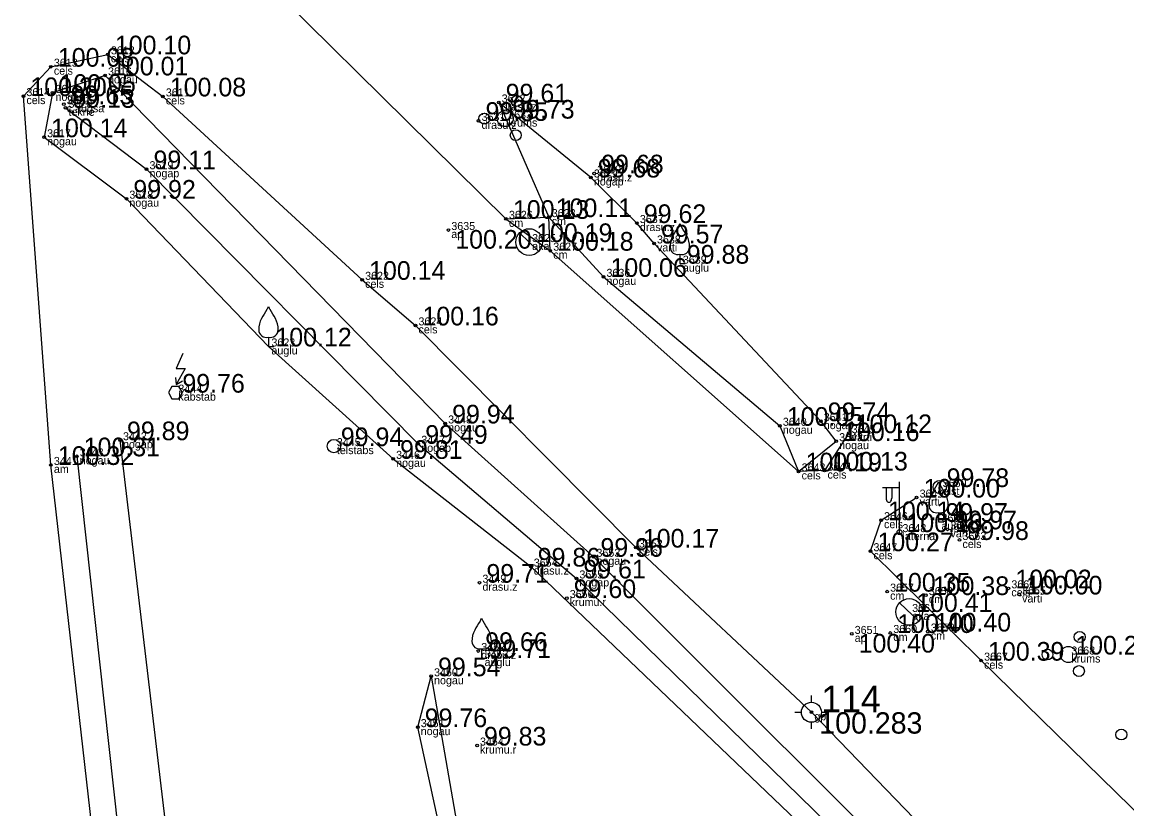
# Model space of a CAD drawing. Extents: x 614911 to 615803, y 262110 to 264311.
# Drawn here: x 615619.16 to 615660.6, y 264068.64 to 264098.15 of the extents above; entities that cross this region are included whole.
import ezdxf

# ---------------------------------------------------------------- set-up
doc = ezdxf.new("R2010")
doc.units = 0
for name, color, linetype in [('Level 1', 7, 'Continuous'), ('Level 12', 7, 'Continuous'), ('Level 18', 7, 'Continuous'), ('Level 19', 7, 'Continuous'), ('Level 31', 7, 'Continuous'), ('Level 37', 7, 'Continuous'), ('Level 44', 7, 'Continuous'), ('Level 49', 7, 'Continuous'), ('Level 53', 7, 'Continuous'), ('Level 54', 7, 'Continuous'), ('Level 57', 7, 'Continuous'), ('Level 58', 7, 'Continuous')]:
    doc.layers.add(name, color=color, linetype=linetype)

msp = doc.modelspace()

# ---------------------------------------------------------------- linework, layer by layer
at = {"layer": 'Level 1'}
for p, q in [((615643.832, 264089.441), (615643.832, 264089.089)), ((615643.832, 264089.089), (615644.032, 264089.089)), ((615628.403, 264086.337), (615628.403, 264085.985)), ((615628.403, 264085.985), (615628.603, 264085.985)), ((615653.531, 264079.76), (615653.531, 264079.408)), ((615653.531, 264079.408), (615653.731, 264079.408)), ((615636.397, 264074.651), (615636.397, 264074.299)), ((615636.397, 264074.299), (615636.597, 264074.299))]:
    msp.add_line(p, q, dxfattribs=at)
for centre, radius in [((615637.709, 264095.188), 0.207), ((615636.498, 264094.528), 0.204), ((615637.282, 264094.528), 0.301), ((615637.677, 264093.908), 0.205), ((615658.827, 264075.092), 0.207), ((615658.4, 264074.432), 0.301), ((615657.616, 264074.432), 0.204), ((615658.795, 264073.812), 0.205), ((615660.386, 264071.431), 0.204)]:
    msp.add_circle(centre, radius, dxfattribs=at)
for centre, radius, start, end in [((615656.457, 264082.693), 14.88, 148.4844, 149.9901), ((615643.415, 264090.727), 0.439, 324.3837, 341.712), ((615644.249, 264090.727), 0.439, 198.288, 215.6163), ((615631.207, 264082.693), 14.88, 30.0099, 31.5156), ((615644.356, 264089.714), 0.89, 151.757, 179.9138), ((615643.308, 264089.714), 0.89, 0.0862, 28.243), ((615643.756, 264089.72), 0.29, 181.0782, 285.2823), ((615643.908, 264089.72), 0.29, 254.7177, 358.9218), ((615641.028, 264079.589), 14.88, 148.4844, 149.9901), ((615627.986, 264087.623), 0.439, 324.3837, 341.712), ((615628.82, 264087.623), 0.439, 198.288, 215.6163), ((615615.778, 264079.589), 14.88, 30.0099, 31.5156), ((615628.927, 264086.61), 0.89, 151.757, 179.9138), ((615627.879, 264086.61), 0.89, 0.0862, 28.243), ((615628.327, 264086.616), 0.29, 181.0782, 285.2823), ((615628.479, 264086.616), 0.29, 254.7177, 358.9218), ((615666.156, 264073.012), 14.88, 148.4844, 149.9901), ((615653.114, 264081.046), 0.439, 324.3837, 341.712), ((615653.948, 264081.046), 0.439, 198.288, 215.6163), ((615640.906, 264073.012), 14.88, 30.0099, 31.5156), ((615654.055, 264080.033), 0.89, 151.757, 179.9138), ((615653.007, 264080.033), 0.89, 0.0862, 28.243), ((615653.455, 264080.039), 0.29, 181.0782, 285.2823), ((615653.607, 264080.039), 0.29, 254.7177, 358.9218), ((615649.022, 264067.903), 14.88, 148.4844, 149.9901), ((615635.98, 264075.937), 0.439, 324.3837, 341.712), ((615636.814, 264075.937), 0.439, 198.288, 215.6163), ((615623.772, 264067.903), 14.88, 30.0099, 31.5156), ((615636.921, 264074.924), 0.89, 151.757, 179.9138), ((615635.873, 264074.924), 0.89, 0.0862, 28.243), ((615636.321, 264074.93), 0.29, 181.0782, 285.2823), ((615636.473, 264074.93), 0.29, 254.7177, 358.9218)]:
    msp.add_arc(centre, radius, start, end, dxfattribs=at)
at = {"layer": 'Level 12'}
for p, q in [((615637.822, 264090.247), (615638.54, 264089.551)), ((615624.938, 264084.553), (615625.179, 264084.692)), ((615652.072, 264076.376), (615652.79, 264075.68))]:
    msp.add_line(p, q, dxfattribs=at)
for points in [[(615625.187, 264085.715), (615624.938, 264085.152), (615625.274, 264085.152), (615624.938, 264084.553)], [(615624.916, 264084.823), (615624.938, 264084.553)]]:
    msp.add_lwpolyline(points, dxfattribs=at)
msp.add_lwpolyline([(615624.782, 264084.023), (615625.048, 264084.023), (615625.181, 264084.253), (615625.048, 264084.484), (615624.782, 264084.484), (615624.649, 264084.253)], close=True, dxfattribs=at)
for centre in [(615638.181, 264089.899), (615652.431, 264076.028)]:
    msp.add_circle(centre, 0.5, dxfattribs=at)
at = {"layer": 'Level 18'}
msp.add_circle((615653.576, 264080.713), 0.25, dxfattribs=at)
at = {"layer": 'Level 19'}
for p, q in [((615648.763, 264072.642), (615648.763, 264072.892)), ((615648.138, 264072.267), (615648.388, 264072.267)), ((615649.138, 264072.267), (615649.388, 264072.267)), ((615648.763, 264071.642), (615648.763, 264071.892))]:
    msp.add_line(p, q, dxfattribs=at)
for radius in [0.375, 0.05]:
    msp.add_circle((615648.763, 264072.267), radius, dxfattribs=at)
at = {"layer": 'Level 31'}
msp.add_line((615640.494, 264092.321), (615637.038, 264095.134), dxfattribs=at)
msp.add_lwpolyline([(615622.276, 264096.149), (615620.306, 264095.492), (615619.992, 264093.829), (615623.077, 264091.526), (615628.403, 264085.985), (615633.079, 264081.77), (615638.24, 264077.73), (615652.762, 264063.841), (615653.996, 264062.544), (615654.864, 264062.801), (615654.923, 264063.787), (615640.592, 264078.098), (615635.032, 264083.097)], close=True, dxfattribs=at)
for points in [[(615637.038, 264095.134), (615638.915, 264090.835), (615640.968, 264088.595), (615647.582, 264083.01), (615648.286, 264081.299), (615649.694, 264082.433)], [(615620.792, 264094.933), (615623.833, 264092.63), (615634.023, 264082.334), (615639.953, 264077.285), (615653.571, 264063.99)], [(615649.694, 264082.433), (615649.117, 264083.184), (615642.862, 264089.847), (615642.22, 264090.612), (615640.494, 264092.321)], [(615627.407, 264029.276), (615628.03, 264031.969), (615626.252, 264047.596), (615625.498, 264060.129), (615622.838, 264082.468)], [(615621.215, 264081.865), (615623.62, 264060.098), (615624.849, 264047.316), (615627.407, 264029.276)], [(615644.392, 263989.414), (615643.34, 263990.099), (615643.118, 263994.158), (615641.428, 264009.987), (615641.041, 264018.626), (615641.061, 264020.005), (615640.305, 264030.753), (615637.746, 264048.925), (615635.464, 264064.977), (615634.003, 264071.709), (615634.502, 264073.617)], [(615634.502, 264073.617), (615635.999, 264064.995), (615638.458, 264048.645), (615641.004, 264030.71), (615642.1, 264018.821), (615642.898, 264009.911), (615644.133, 263994.406), (615644.364, 263990.22)]]:
    msp.add_lwpolyline(points, dxfattribs=at)
at = {"layer": 'Level 37'}
for q in [(615638.915, 264090.835), (615638.972, 264089.576)]:
    msp.add_line((615637.311, 264090.77), q, dxfattribs=at)
for points in [[(615637.311, 264090.77), (615625.22, 264102.705), (615626.635, 264104.756)], [(615679.97, 263896.398), (615656.772, 263909.292), (615645.962, 263915.344), (615640.907, 263918.389), (615638.105, 263921.472), (615635.532, 263926.063), (615633.264, 263930.679), (615632.042, 263938.695), (615631.566, 263946.615), (615629.518, 263979.123), (615626.081, 264030.1), (615620.246, 264081.541), (615619.215, 264095.372), (615620.245, 264096.475), (615622.383, 264096.938), (615624.444, 264095.361), (615631.917, 264088.483), (615633.918, 264086.774), (615642.182, 264078.442), (615648.763, 264072.267), (615656.466, 264064.293), (615658.546, 264062.514)], [(615650.163, 264082.734), (615649.257, 264081.33), (615648.286, 264081.299), (615638.972, 264089.576), (615638.915, 264090.835)], [(615672.934, 264057.904), (615662.431, 264067.076), (615655.128, 264074.202), (615650.98, 264078.306), (615651.376, 264079.47), (615652.711, 264080.317)]]:
    msp.add_lwpolyline(points, dxfattribs=at)
at = {"layer": 'Level 44'}
for p, q in [((615652.067, 264080.685), (615651.432, 264080.685)), ((615651.567, 264080.685), (615651.567, 264080.293)), ((615651.777, 264080.685), (615651.777, 264080.293)), ((615652.067, 264079.022), (615652.067, 264080.905))]:
    msp.add_line(p, q, dxfattribs=at)
msp.add_circle((615652.067, 264079.022), 0.09, dxfattribs=at)
msp.add_ellipse((615651.672, 264080.293), major_axis=(0, 0.151), ratio=0.695971, start_param=1.570796, end_param=4.712389, dxfattribs=at)
at = {"layer": 'Level 49'}
msp.add_circle((615630.857, 264082.247), 0.25, dxfattribs=at)
at = {"layer": 'Level 57'}
for centre in [(615622.383, 264096.938), (615620.245, 264096.475), (615622.276, 264096.149), (615620.306, 264095.492), (615619.215, 264095.372), (615620.728, 264095.067), (615624.444, 264095.361), (615637.038, 264095.134), (615620.792, 264094.933), (615636.284, 264094.443), (615619.992, 264093.829), (615623.833, 264092.63), (615640.494, 264092.321), (615640.621, 264092.474), (615623.077, 264091.526), (615638.915, 264090.835), (615637.311, 264090.77), (615642.22, 264090.612), (615635.149, 264090.351), (615642.862, 264089.847), (615638.972, 264089.576), (615631.917, 264088.483), (615640.968, 264088.595), (615633.918, 264086.774), (615635.032, 264083.097), (615647.582, 264083.01), (615649.117, 264083.184), (615650.163, 264082.734), (615622.838, 264082.468), (615634.023, 264082.334), (615649.694, 264082.433), (615621.215, 264081.865), (615633.079, 264081.77), (615620.246, 264081.541), (615648.286, 264081.299), (615649.257, 264081.33), (615652.711, 264080.317), (615651.376, 264079.47), (615653.868, 264079.126), (615642.182, 264078.442), (615654.317, 264078.728), (615640.592, 264078.098), (615650.98, 264078.306), (615638.24, 264077.73), (615639.953, 264077.285), (615636.317, 264077.125), (615651.604, 264076.79), (615656.151, 264076.914), (615639.59, 264076.549), (615653.056, 264076.662), (615656.553, 264076.684), (615650.275, 264075.205), (615651.723, 264075.241), (615653.132, 264075.294), (615636.272, 264074.564), (615655.128, 264074.202), (615634.502, 264073.617), (615634.003, 264071.709), (615636.224, 264071.019)]:
    msp.add_circle(centre, 0.05, dxfattribs=at)
at = {"layer": 'Level 58'}
for centre in [(615622.383, 264096.938), (615620.245, 264096.475), (615622.276, 264096.149), (615620.306, 264095.492), (615619.215, 264095.372), (615620.728, 264095.067), (615624.444, 264095.361), (615637.038, 264095.134), (615620.792, 264094.933), (615636.284, 264094.443), (615619.992, 264093.829), (615623.833, 264092.63), (615640.494, 264092.321), (615640.621, 264092.474), (615623.077, 264091.526), (615638.915, 264090.835), (615637.311, 264090.77), (615642.22, 264090.612), (615635.149, 264090.351), (615642.862, 264089.847), (615638.972, 264089.576), (615631.917, 264088.483), (615640.968, 264088.595), (615633.918, 264086.774), (615635.032, 264083.097), (615647.582, 264083.01), (615649.117, 264083.184), (615650.163, 264082.734), (615622.838, 264082.468), (615634.023, 264082.334), (615649.694, 264082.433), (615621.215, 264081.865), (615633.079, 264081.77), (615620.246, 264081.541), (615648.286, 264081.299), (615649.257, 264081.33), (615652.711, 264080.317), (615651.376, 264079.47), (615653.868, 264079.126), (615642.182, 264078.442), (615654.317, 264078.728), (615640.592, 264078.098), (615650.98, 264078.306), (615638.24, 264077.73), (615639.953, 264077.285), (615636.317, 264077.125), (615651.604, 264076.79), (615656.151, 264076.914), (615639.59, 264076.549), (615653.056, 264076.662), (615656.553, 264076.684), (615650.275, 264075.205), (615651.723, 264075.241), (615653.132, 264075.294), (615636.272, 264074.564), (615655.128, 264074.202), (615634.502, 264073.617), (615634.003, 264071.709), (615636.224, 264071.019)]:
    msp.add_circle(centre, 0.05, dxfattribs=at)

# ---------------------------------------------------------------- texts
at = {"layer": 'Level 19'}
for s, height, p in [(' 114', 1, (615648.763, 264072.267)), (' 100.283', 0.8, (615648.763, 264071.467))]:
    msp.add_text(s, height=height, dxfattribs=at).set_placement(p)
at = {"layer": 'Level 53'}
for s, p in [(' cels', (615622.383, 264096.638)), (' cels', (615620.245, 264096.175)), (' nogau', (615622.276, 264095.849)), (' cels', (615619.215, 264095.072)), (' nogau', (615620.306, 264095.192)), (' cels', (615624.444, 264095.061)), (' drasu.z', (615637.038, 264094.834)), (' c.augsa', (615620.728, 264094.767)), (' tekne', (615620.792, 264094.633)), (' drasu.z', (615636.284, 264094.143)), (' krums', (615637.282, 264094.228)), (' nogau', (615619.992, 264093.529)), (' nogap', (615623.833, 264092.33)), (' nogap', (615640.494, 264092.021)), (' drasu.z', (615640.621, 264092.174)), (' nogau', (615623.077, 264091.226)), (' cm', (615637.311, 264090.47)), (' cm', (615638.915, 264090.535)), (' drasu.z', (615642.22, 264090.312)), (' ap', (615635.149, 264090.051)), (' aka', (615638.181, 264089.599)), (' varti', (615642.862, 264089.547)), (' cm', (615638.972, 264089.276)), (' auglu', (615643.832, 264088.789)), (' cels', (615631.917, 264088.183)), (' nogau', (615640.968, 264088.295)), (' cels', (615633.918, 264086.474)), (' auglu', (615628.403, 264085.685)), (' kabstab', (615624.915, 264083.953)), (' nogau', (615635.032, 264082.797)), (' nogap', (615649.117, 264082.884)), (' nogau', (615647.582, 264082.71)), (' varti', (615650.163, 264082.434)), (' nogap', (615622.838, 264082.168)), (' telstabs', (615630.857, 264081.947)), (' nogap', (615634.023, 264082.034)), (' nogau', (615649.694, 264082.133)), (' nogau', (615621.215, 264081.565)), (' am', (615620.246, 264081.241)), (' nogau', (615633.079, 264081.47)), (' cels', (615648.286, 264080.999)), (' cels', (615649.257, 264081.03)), (' elst', (615653.576, 264080.413)), (' varti', (615652.711, 264080.017)), (' cels', (615651.376, 264079.17)), (' auglu', (615653.531, 264079.108)), (' laterna', (615652.067, 264078.722)), (' varti', (615653.868, 264078.826)), (' cels', (615642.182, 264078.142)), (' cels', (615654.317, 264078.428)), (' nogau', (615640.592, 264077.798)), (' cels', (615650.98, 264078.006)), (' drasu.z', (615638.24, 264077.43)), (' nogap', (615639.953, 264076.985)), (' drasu.z', (615636.317, 264076.825)), (' cels', (615656.151, 264076.614)), (' krumu.r', (615639.59, 264076.249)), (' cm', (615651.604, 264076.49)), (' cm', (615653.056, 264076.362)), (' varti', (615656.553, 264076.384)), (' aka', (615652.431, 264075.728)), (' ap', (615650.275, 264074.905)), (' cm', (615651.723, 264074.941)), (' cm', (615653.132, 264074.994)), (' drasu.z', (615636.272, 264074.264)), (' auglu', (615636.397, 264073.999)), (' krums', (615658.4, 264074.132)), (' cels', (615655.128, 264073.902)), (' nogau', (615634.502, 264073.317)), (' gp', (615648.763, 264071.967)), (' nogau', (615634.003, 264071.409)), (' krumu.r', (615636.224, 264070.719))]:
    msp.add_text(s, height=0.3, dxfattribs=at).set_placement(p)
at = {"layer": 'Level 54'}
for s, p in [(' 3612', (615622.383, 264096.938)), (' 3613', (615620.245, 264096.475)), (' 3616', (615622.276, 264096.149)), (' 3614', (615619.215, 264095.372)), (' 3615', (615620.306, 264095.492)), (' 3611', (615624.444, 264095.361)), (' 3632', (615637.038, 264095.134)), (' 3621', (615620.728, 264095.067)), (' 3620', (615620.792, 264094.933)), (' 3631', (615636.284, 264094.443)), (' 3633', (615637.282, 264094.528)), (' 3617', (615619.992, 264093.829)), (' 3619', (615623.833, 264092.63)), (' 3629', (615640.494, 264092.321)), (' 3630', (615640.621, 264092.474)), (' 3618', (615623.077, 264091.526)), (' 3626', (615637.311, 264090.77)), (' 3628', (615638.915, 264090.835)), (' 3637', (615642.22, 264090.612)), (' 3635', (615635.149, 264090.351)), (' 3625', (615638.181, 264089.899)), (' 3638', (615642.862, 264089.847)), (' 3627', (615638.972, 264089.576)), (' 3639', (615643.832, 264089.089)), (' 3636', (615640.968, 264088.595)), (' 3622', (615631.917, 264088.483)), (' 3624', (615633.918, 264086.774)), (' 3623', (615628.403, 264085.985)), (' 3444', (615624.915, 264084.253)), (' 3641', (615649.117, 264083.184)), (' 3448', (615635.032, 264083.097)), (' 3640', (615647.582, 264083.01)), (' 3645', (615650.163, 264082.734)), (' 3442', (615622.838, 264082.468)), (' 3447', (615634.023, 264082.334)), (' 3642', (615649.694, 264082.433)), (' 3445', (615630.857, 264082.247)), (' 3441', (615620.246, 264081.541)), (' 3443', (615621.215, 264081.865)), (' 3446', (615633.079, 264081.77)), (' 3643', (615648.286, 264081.299)), (' 3644', (615649.257, 264081.33)), (' 3650', (615653.576, 264080.713)), (' 3649', (615652.711, 264080.317)), (' 3646', (615651.376, 264079.47)), (' 3664', (615653.531, 264079.408)), (' 3648', (615652.067, 264079.022)), (' 3662', (615653.868, 264079.126)), (' 3663', (615654.317, 264078.728)), (' 3652', (615642.182, 264078.442)), (' 3647', (615650.98, 264078.306)), (' 3654', (615638.24, 264077.73)), (' 3653', (615640.592, 264078.098)), (' 3449', (615636.317, 264077.125)), (' 3655', (615639.953, 264077.285)), (' 3666', (615656.151, 264076.914)), (' 3656', (615639.59, 264076.549)), (' 3657', (615651.604, 264076.79)), (' 3658', (615653.056, 264076.662)), (' 3665', (615656.553, 264076.684)), (' 3661', (615652.431, 264076.028)), (' 3659', (615653.132, 264075.294)), (' 3651', (615650.275, 264075.205)), (' 3660', (615651.723, 264075.241)), (' 3452', (615636.272, 264074.564)), (' 3668', (615658.4, 264074.432)), (' 3453', (615636.397, 264074.299)), (' 3667', (615655.128, 264074.202)), (' 3450', (615634.502, 264073.617)), (' 3451', (615634.003, 264071.709)), (' 3454', (615636.224, 264071.019))]:
    msp.add_text(s, height=0.3, dxfattribs=at).set_placement(p)
at = {"layer": 'Level 58'}
for s, p in [(' 100.10', (615622.383, 264096.938)), (' 100.08', (615620.245, 264096.475)), (' 100.01', (615622.276, 264096.149)), (' 100.20', (615619.215, 264095.372)), (' 100.05', (615620.306, 264095.492)), (' 100.08', (615624.444, 264095.361)), (' 99.65', (615620.728, 264095.067)), (' 99.13', (615620.792, 264094.933)), (' 99.61', (615637.038, 264095.134)), (' 99.85', (615636.284, 264094.443)), (' 99.73', (615637.282, 264094.528)), (' 100.14', (615619.992, 264093.829)), (' 99.11', (615623.833, 264092.63)), (' 99.68', (615640.494, 264092.321)), (' 99.68', (615640.621, 264092.474)), (' 99.92', (615623.077, 264091.526)), (' 100.13', (615637.311, 264090.77)), (' 100.11', (615638.915, 264090.835)), (' 99.62', (615642.22, 264090.612)), (' 100.19', (615638.181, 264089.899)), (' 99.57', (615642.862, 264089.847)), (' 100.20', (615635.149, 264089.651)), (' 100.18', (615638.972, 264089.576)), (' 99.88', (615643.832, 264089.089)), (' 100.06', (615640.968, 264088.595)), (' 100.14', (615631.917, 264088.483)), (' 100.16', (615633.918, 264086.774)), (' 100.12', (615628.403, 264085.985)), (' 99.76', (615624.915, 264084.253)), (' 99.74', (615649.117, 264083.184)), (' 99.94', (615635.032, 264083.097)), (' 100.05', (615647.582, 264083.01)), (' 100.12', (615650.163, 264082.734)), (' 99.89', (615622.838, 264082.468)), (' 99.49', (615634.023, 264082.334)), (' 100.16', (615649.694, 264082.433)), (' 99.94', (615630.857, 264082.247)), (' 100.32', (615620.246, 264081.541)), (' 100.31', (615621.215, 264081.865)), (' 99.81', (615633.079, 264081.77)), (' 100.19', (615648.286, 264081.299)), (' 100.13', (615649.257, 264081.33)), (' 99.78', (615653.576, 264080.713)), (' 100.00', (615652.711, 264080.317)), (' 100.14', (615651.376, 264079.47)), (' 99.97', (615653.531, 264079.408)), (' 100.16', (615652.067, 264079.022)), (' 99.97', (615653.868, 264079.126)), (' 99.98', (615654.317, 264078.728)), (' 100.17', (615642.182, 264078.442)), (' 100.27', (615650.98, 264078.306)), (' 99.96', (615640.592, 264078.098)), (' 99.86', (615638.24, 264077.73)), (' 99.71', (615636.317, 264077.125)), (' 99.61', (615639.953, 264077.285)), (' 100.02', (615656.151, 264076.914)), (' 99.60', (615639.59, 264076.549)), (' 100.35', (615651.604, 264076.79)), (' 100.38', (615653.056, 264076.662)), (' 100.00', (615656.553, 264076.684)), (' 100.41', (615652.431, 264076.028)), (' 100.40', (615653.132, 264075.294)), (' 100.40', (615651.723, 264075.241)), (' 99.66', (615636.272, 264074.564)), (' 100.40', (615650.275, 264074.505)), (' 100.25', (615658.4, 264074.432)), (' 99.71', (615636.397, 264074.299)), (' 100.39', (615655.128, 264074.202)), (' 99.54', (615634.502, 264073.617)), (' 99.76', (615634.003, 264071.709)), (' 99.83', (615636.224, 264071.019))]:
    msp.add_text(s, height=0.7, dxfattribs=at).set_placement(p)

doc.saveas('drawing.dxf')
